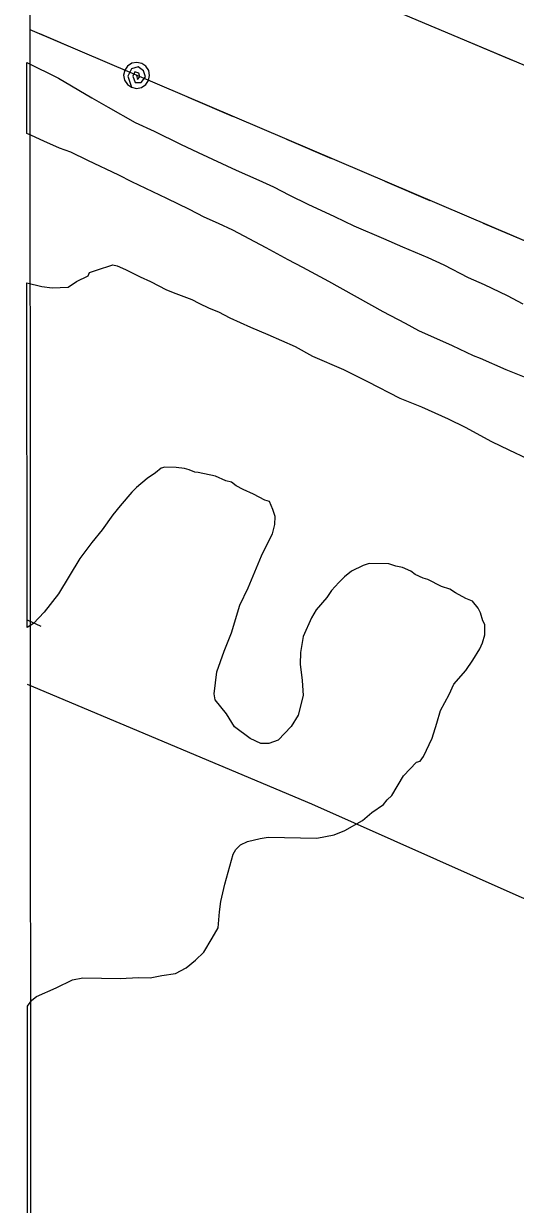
# Model space of a CAD drawing. Extents: x 3297735 to 3335592, y 670436 to 695807.
# Drawn here: x 3301851 to 3302192, y 685358 to 686175 of the extents above; entities that cross this region are included whole.
import ezdxf

# ---------------------------------------------------------------- set-up
doc = ezdxf.new("R2010")
doc.units = 0
for name, color, linetype in [('V-GRID-FRAM', 7, 'Continuous'), ('V-SITE-VEGE', 7, 'Continuous'), ('V-TOPO-SHOR', 7, 'Continuous'), ('V-UTIL-LINE', 7, 'Continuous')]:
    doc.layers.add(name, color=color, linetype=linetype)

msp = doc.modelspace()

# ---------------------------------------------------------------- linework, layer by layer
at = {"layer": 'V-GRID-FRAM'}
msp.add_lwpolyline([(3301851.37, 693996.53), (3333375.01, 694028.62), (3333401.46, 675844.07), (3301861.95, 675811.96)], close=True, dxfattribs=at)
at = {"layer": 'V-SITE-VEGE'}
for p, q in [((3301853.66, 686099.36), (3301853.63, 686148.57)), ((3301853.63, 686148.57), (3301875.59, 686137.53)), ((3301875.59, 686137.53), (3301898.56, 686123.9)), ((3301898.56, 686123.9), (3301909.88, 686117.45)), ((3301909.88, 686117.45), (3301928.61, 686107.03)), ((3301928.61, 686107.03), (3301941.7, 686100.92)), ((3301856.88, 686097.92), (3301853.66, 686099.36)), ((3301865.37, 686093.96), (3301856.88, 686097.92)), ((3301876.34, 686089.27), (3301865.37, 686093.96)), ((3301941.7, 686100.92), (3301960.1, 686091.93)), ((3301884.13, 686086.39), (3301876.34, 686089.27)), ((3301895.8, 686080.63), (3301884.13, 686086.39)), ((3301960.1, 686091.93), (3301972.12, 686086.18)), ((3301972.12, 686086.18), (3301998.65, 686073.94)), ((3301917.38, 686070.56), (3301895.8, 686080.63)), ((3301926.22, 686065.89), (3301917.38, 686070.56)), ((3301998.65, 686073.94), (3302014.22, 686067.1)), ((3301950.63, 686054.38), (3301926.22, 686065.89)), ((3302014.22, 686067.1), (3302024.48, 686062.42)), ((3302024.48, 686062.42), (3302035.44, 686056.67)), ((3301966.19, 686046.83), (3301950.63, 686054.38)), ((3302035.44, 686056.67), (3302048.18, 686050.56)), ((3301976.45, 686041.44), (3301966.19, 686046.83)), ((3302048.18, 686050.56), (3302066.57, 686041.93)), ((3301986.35, 686037.12), (3301976.45, 686041.44)), ((3301996.26, 686032.45), (3301986.35, 686037.12)), ((3302066.57, 686041.93), (3302080.01, 686035.45)), ((3302019.24, 686020.23), (3301996.26, 686032.45)), ((3302080.01, 686035.45), (3302100.53, 686026.81)), ((3302034.45, 686011.97), (3302019.24, 686020.23)), ((3302100.53, 686026.81), (3302113.62, 686021.04)), ((3302113.62, 686021.04), (3302131.32, 686013.48)), ((3302044.7, 686006.59), (3302034.45, 686011.97)), ((3302131.32, 686013.48), (3302142.29, 686008.44)), ((3301896.93, 686003.25), (3301901.77, 686004.77)), ((3301901.77, 686004.77), (3301913.06, 686008.58)), ((3301913.06, 686008.58), (3301916.25, 686007.72)), ((3301916.25, 686007.72), (3301921.81, 686005.22)), ((3301921.81, 686005.22), (3301932.15, 686000.24)), ((3302062.73, 685996.89), (3302044.7, 686006.59)), ((3302142.29, 686008.44), (3302159.26, 685999.82)), ((3301853.86, 685757.54), (3301853.72, 685996.14)), ((3301853.72, 685996.14), (3301863.91, 685993.4)), ((3301882.33, 685993.08), (3301888.01, 685996.99)), ((3301888.01, 685996.99), (3301896.09, 686000.86)), ((3301896.09, 686000.86), (3301896.93, 686003.25)), ((3301932.15, 686000.24), (3301939.3, 685996.91)), ((3301939.3, 685996.91), (3301950.42, 685991.1)), ((3302100.21, 685976.07), (3302062.73, 685996.89)), ((3302159.26, 685999.82), (3302170.23, 685994.78)), ((3301863.91, 685993.4), (3301871.1, 685992.48)), ((3301871.1, 685992.48), (3301882.33, 685993.08)), ((3301950.42, 685991.1), (3301956.79, 685988.59)), ((3301956.79, 685988.59), (3301967.94, 685984.39)), ((3302170.23, 685994.78), (3302186.15, 685987.23)), ((3302186.15, 685987.23), (3302197.11, 685981.48)), ((3301967.94, 685984.39), (3301972.7, 685981.9)), ((3301972.7, 685981.9), (3301979.86, 685978.57)), ((3301979.86, 685978.57), (3301986.22, 685976.06)), ((3301986.22, 685976.06), (3301994.17, 685971.91)), ((3301994.17, 685971.91), (3302008.48, 685965.25)), ((3302115.77, 685967.81), (3302100.21, 685976.07)), ((3302008.48, 685965.25), (3302020.41, 685960.24)), ((3302124.96, 685962.78), (3302115.77, 685967.81)), ((3302148.31, 685952.34), (3302124.96, 685962.78)), ((3302020.41, 685960.24), (3302039.5, 685951.89)), ((3302039.5, 685951.89), (3302051.41, 685945.28)), ((3302162.81, 685945.51), (3302148.31, 685952.34)), ((3302051.41, 685945.28), (3302072.89, 685936.09)), ((3302167.77, 685943.7), (3302162.81, 685945.51)), ((3302185.46, 685935.78), (3302167.77, 685943.7)), ((3302072.89, 685936.09), (3302089.57, 685927.78)), ((3302198.2, 685930.73), (3302185.46, 685935.78)), ((3302089.57, 685927.78), (3302111.81, 685916.18)), ((3302111.81, 685916.18), (3302126.94, 685910.31)), ((3302126.94, 685910.31), (3302145.23, 685901.98)), ((3302145.23, 685901.98), (3302157.15, 685896.16)), ((3302157.15, 685896.16), (3302175.41, 685886.23)), ((3302175.41, 685886.23), (3302187.33, 685880.41)), ((3302187.33, 685880.41), (3302200.05, 685874.58)), ((3301946.68, 685867.75), (3301942.62, 685864.61)), ((3301949.1, 685868.51), (3301946.68, 685867.75)), ((3301957.11, 685868.37), (3301949.1, 685868.51)), ((3301962.7, 685867.47), (3301957.11, 685868.37)), ((3301965.9, 685866.61), (3301962.7, 685867.47)), ((3301969.87, 685864.94), (3301965.9, 685866.61)), ((3301972.28, 685864.9), (3301969.87, 685864.94)), ((3301984.25, 685862.29), (3301972.28, 685864.9)), ((3301936.94, 685860.7), (3301929.62, 685854.42)), ((3301942.62, 685864.61), (3301936.94, 685860.7)), ((3301991.41, 685858.96), (3301984.25, 685862.29)), ((3301995.4, 685858.09), (3301991.41, 685858.96)), ((3301998.56, 685855.63), (3301995.4, 685858.09)), ((3301926.36, 685851.27), (3301918.18, 685841.79)), ((3301929.62, 685854.42), (3301926.36, 685851.27)), ((3302003.33, 685853.14), (3301998.56, 685855.63)), ((3302010.48, 685849.81), (3302003.33, 685853.14)), ((3302018.43, 685845.67), (3302010.48, 685849.81)), ((3301918.18, 685841.79), (3301913.26, 685835.47)), ((3302021.62, 685844.81), (3302018.43, 685845.67)), ((3302023.92, 685839.16), (3302021.62, 685844.81)), ((3301913.26, 685835.47), (3301905.87, 685825.18)), ((3302025.44, 685834.33), (3302023.92, 685839.16)), ((3302025.34, 685828.72), (3302025.44, 685834.33)), ((3301905.87, 685825.18), (3301898.51, 685816.49)), ((3302023.63, 685822.34), (3302025.34, 685828.72)), ((3301898.51, 685816.49), (3301890.3, 685805.41)), ((3302019.49, 685814.39), (3302023.63, 685822.34)), ((3302016.16, 685807.24), (3302019.49, 685814.39)), ((3301890.3, 685805.41), (3301875.45, 685780.83)), ((3302006.95, 685784.96), (3302016.16, 685807.24)), ((3302086.56, 685800.41), (3302078.48, 685796.54)), ((3302090.6, 685801.94), (3302086.56, 685800.41)), ((3302104.22, 685801.71), (3302090.6, 685801.94)), ((3302109, 685800.02), (3302104.22, 685801.71)), ((3302113.79, 685799.14), (3302109, 685800.02)), ((3302073.61, 685792.62), (3302069.53, 685788.68)), ((3302078.48, 685796.54), (3302073.61, 685792.62)), ((3302119.36, 685796.64), (3302113.79, 685799.14)), ((3302122.52, 685794.18), (3302119.36, 685796.64)), ((3302128.08, 685791.68), (3302122.52, 685794.18)), ((3302131.28, 685790.82), (3302128.08, 685791.68)), ((3302001.14, 685773.04), (3302006.95, 685784.96)), ((3302064.63, 685783.16), (3302061.34, 685778.41)), ((3302069.53, 685788.68), (3302064.63, 685783.16)), ((3302140.81, 685785.85), (3302131.28, 685790.82)), ((3302146.39, 685784.14), (3302140.81, 685785.85)), ((3302150.35, 685781.67), (3302146.39, 685784.14)), ((3301875.45, 685780.83), (3301865.61, 685768.18)), ((3302061.34, 685778.41), (3302053.98, 685769.72)), ((3302157.5, 685777.54), (3302150.35, 685781.67)), ((3302162.27, 685775.86), (3302157.5, 685777.54)), ((3302166.2, 685770.98), (3302162.27, 685775.86)), ((3301865.61, 685768.18), (3301858.26, 685760.29)), ((3301995.2, 685753.91), (3302001.14, 685773.04)), ((3302053.98, 685769.72), (3302050.67, 685764.17)), ((3302167.74, 685767.75), (3302166.2, 685770.98)), ((3302169.25, 685762.11), (3302167.74, 685767.75)), ((3301858.26, 685760.29), (3301853.86, 685757.54)), ((3302050.67, 685764.17), (3302044.84, 685751.45)), ((3302170.81, 685759.68), (3302169.25, 685762.11)), ((3302170.68, 685752.47), (3302170.81, 685759.68)), ((3301990.17, 685741.17), (3301995.2, 685753.91)), ((3302044.84, 685751.45), (3302043.05, 685740.26)), ((3302168.98, 685746.89), (3302170.68, 685752.47)), ((3302162.37, 685734.98), (3302167.31, 685742.91)), ((3302167.31, 685742.91), (3302168.98, 685746.89)), ((3301985.11, 685726.83), (3301990.17, 685741.17)), ((3302043.05, 685740.26), (3302042.91, 685732.24)), ((3302157.44, 685727.86), (3302162.37, 685734.98)), ((3301983.25, 685711.64), (3301985.11, 685726.83)), ((3302042.91, 685732.24), (3302044.32, 685721)), ((3302149.26, 685718.38), (3302157.44, 685727.86)), ((3302044.32, 685721), (3302044.94, 685710.57)), ((3302145.93, 685711.23), (3302149.26, 685718.38)), ((3301983.98, 685707.62), (3301983.25, 685711.64)), ((3302044.94, 685710.57), (3302041.5, 685697.01)), ((3302140.12, 685700.1), (3302145.93, 685711.23)), ((3301991.82, 685697.87), (3301983.98, 685707.62)), ((3301997.28, 685688.96), (3301991.82, 685697.87)), ((3302041.5, 685697.01), (3302036.55, 685689.08)), ((3302137.57, 685691.33), (3302140.12, 685700.1)), ((3302008.35, 685680.75), (3301997.28, 685688.96)), ((3302036.55, 685689.08), (3302027.57, 685679.61)), ((3302134.18, 685680.97), (3302137.57, 685691.33)), ((3302015.51, 685677.42), (3302008.35, 685680.75)), ((3302021.12, 685677.33), (3302015.51, 685677.42)), ((3302027.57, 685679.61), (3302021.12, 685677.33)), ((3302128.35, 685668.25), (3302134.18, 685680.97)), ((3302114.5, 685654.87), (3302123.48, 685664.33)), ((3302123.48, 685664.33), (3302125.9, 685665.09)), ((3302125.9, 685665.09), (3302128.35, 685668.25)), ((3302106.25, 685641.39), (3302114.5, 685654.87)), ((3302100.53, 685635.08), (3302102.99, 685638.24)), ((3302102.99, 685638.24), (3302106.25, 685641.39)), ((3302085.91, 685624.11), (3302092.42, 685629.6)), ((3302092.42, 685629.6), (3302100.53, 685635.08)), ((3302073.77, 685617.1), (3302085.91, 685624.11)), ((3302006.32, 685609.46), (3302015.17, 685611.71)), ((3302015.17, 685611.71), (3302020.79, 685612.41)), ((3302020.79, 685612.41), (3302054.45, 685611.83)), ((3302054.45, 685611.83), (3302066.5, 685614.03)), ((3302066.5, 685614.03), (3302073.77, 685617.1)), ((3301996.55, 685600.81), (3301998.21, 685603.99)), ((3301998.21, 685603.99), (3302001.47, 685607.14)), ((3302001.47, 685607.14), (3302006.32, 685609.46)), ((3301990.58, 685580.08), (3301996.55, 685600.81)), ((3301987.97, 685568.1), (3301990.58, 685580.08)), ((3301987.05, 685560.9), (3301987.97, 685568.1)), ((3301986.05, 685549.7), (3301987.05, 685560.9)), ((3301981.92, 685542.56), (3301986.05, 685549.7)), ((3301976.15, 685533.05), (3301981.92, 685542.56)), ((3301970.44, 685527.53), (3301976.15, 685533.05)), ((3301956.65, 685518.15), (3301963.93, 685522.04)), ((3301963.93, 685522.04), (3301970.44, 685527.53)), ((3301873.94, 685508.37), (3301885.25, 685513.78)), ((3301885.25, 685513.78), (3301892.49, 685515.26)), ((3301892.49, 685515.26), (3301918.12, 685514.82)), ((3301918.12, 685514.82), (3301930.96, 685515.39)), ((3301930.96, 685515.39), (3301938.97, 685515.26)), ((3301938.97, 685515.26), (3301947.01, 685516.72)), ((3301947.01, 685516.72), (3301956.65, 685518.15)), ((3301860.21, 685502.19), (3301873.94, 685508.37)), ((3301854.01, 685495.58), (3301856.96, 685499.85)), ((3301856.96, 685499.85), (3301860.21, 685502.19)), ((3301854.34, 684922.4), (3301854.01, 685495.58))]:
    msp.add_line(p, q, dxfattribs=at)
at = {"layer": 'V-TOPO-SHOR'}
for points in [[(3301853.85, 685762.92), (3301863.39, 685758.61)], [(3301853.88, 685718.27), (3302050.6, 685635.69), (3302194.21, 685571.72), (3302267.91, 685540.32), (3302332.88, 685510.39), (3302452.03, 685460.04), (3302546.68, 685419.29), (3302607.9, 685393.64), (3302630.25, 685380.74), (3302636.47, 685367.38)]]:
    msp.add_lwpolyline(points, dxfattribs=at)
at = {"layer": 'V-UTIL-LINE'}
for points in [[(3301855.85, 686290.92), (3302508.08, 686015.91), (3303718.5, 685476.34), (3304541.77, 685139.21), (3305359.13, 684778.4), (3306932.01, 684054.09), (3307414.95, 683680.48), (3308058.55, 683385.58), (3308857.4, 683018.65), (3310271.9, 682456.02)], [(3310256.77, 682384.17), (3308755.92, 682962.63), (3307386.27, 683601.81), (3306906.54, 684014.6), (3304924.49, 684897.17), (3303491.46, 685473.38), (3301855.92, 686171.01)], [(3301893.78, 686154.87), (3301862.5, 686168.21)], [(3302157.94, 686163.55), (3302189.27, 686150.34)], [(3301929.64, 686139.57), (3301930.22, 686136.75), (3301931.82, 686138.44), (3301931.2, 686141.12), (3301928.39, 686141.96), (3301926.91, 686138.9), (3301928.56, 686134.51), (3301932.82, 686134.63), (3301935.85, 686138.43), (3301934.36, 686142.76), (3301930.72, 686145.36), (3301926.1, 686144), (3301923.64, 686139.07), (3301926.11, 686131.29), (3301929.54, 686130.57), (3301933, 686131.22), (3301935.94, 686133.14), (3301937.92, 686136.04), (3301938.64, 686139.48), (3301937.99, 686142.93), (3301936.07, 686145.87), (3301933.17, 686147.85), (3301929.73, 686148.57), (3301926.28, 686147.92), (3301923.34, 686146), (3301921.36, 686143.1), (3301920.64, 686139.67), (3301921.29, 686136.21), (3301923.21, 686133.27), (3301926.11, 686131.29)], [(3301996.8, 686110.93), (3301965.52, 686124.27)], [(3302064.87, 686081.89), (3302033.59, 686095.23)], [(3302132.93, 686052.86), (3302101.66, 686066.2)], [(3302201, 686023.83), (3302169.73, 686037.17)]]:
    msp.add_lwpolyline(points, dxfattribs=at)

doc.saveas('drawing.dxf')
